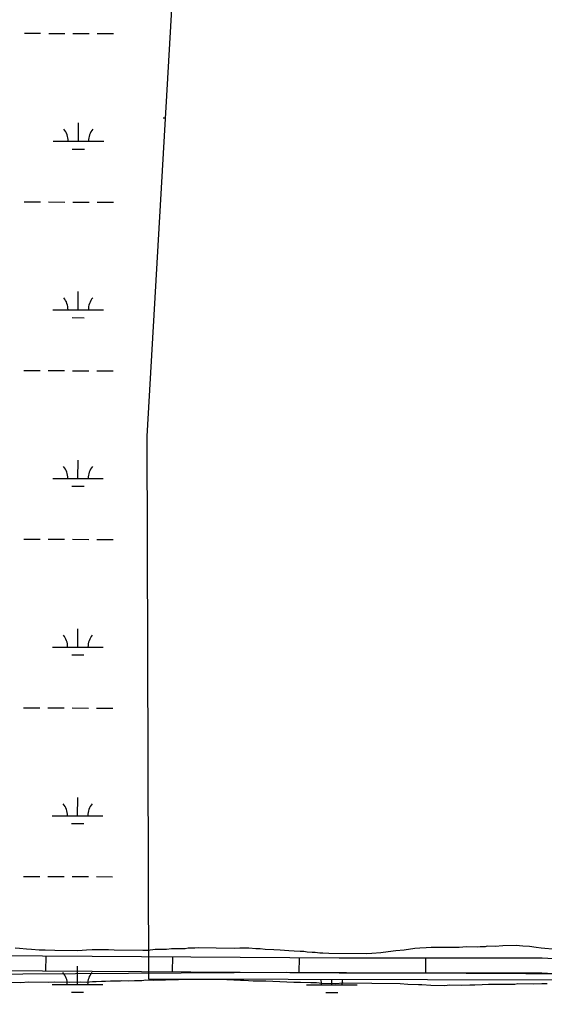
# Model space of a CAD drawing. Extents: x 3148686 to 3186545, y 916144 to 941516.
# Drawn here: x 3182221 to 3183257, y 935013 to 936933 of the extents above; entities that cross this region are included whole.
import ezdxf

# ---------------------------------------------------------------- set-up
doc = ezdxf.new("R2010")
doc.units = 0
for name, color, linetype in [('V-ROAD-CNTR', 7, 'Continuous'), ('V-SITE-VEGE', 7, 'Continuous'), ('V-TOPO-SHOR', 7, 'Continuous'), ('V-WETL-SWMP', 7, 'Continuous')]:
    doc.layers.add(name, color=color, linetype=linetype)

msp = doc.modelspace()

# ---------------------------------------------------------------- linework, layer by layer
at = {"layer": 'V-ROAD-CNTR'}
for p, q in [((3182272.7, 935085.6), (3182272.5, 935055.6)), ((3182522.7, 935084), (3182522.5, 935054)), ((3182772.7, 935082.3), (3182772.5, 935052.3)), ((3183022.6, 935081.8), (3183022.6, 935051.8))]:
    msp.add_line(p, q, dxfattribs=at)
for points in [[(3182168, 935086.3), (3182851.9, 935081.8), (3183252.7, 935081.9), (3183387.4, 935074), (3183589.6, 935074.8), (3183778, 935076.3), (3184278.1, 935082.8)], [(3182168, 935056.3), (3182851.8, 935051.8), (3183251.8, 935051.9), (3183386.6, 935044), (3183589.7, 935044.8), (3183778.3, 935046.3), (3184278.5, 935052.9)]]:
    msp.add_lwpolyline(points, dxfattribs=at)
at = {"layer": 'V-SITE-VEGE'}
for p, q in [((3182221.1, 935100.1), (3182212.4, 935100.7)), ((3182234.9, 935098.8), (3182221.1, 935100.1)), ((3182244.8, 935098.1), (3182234.9, 935098.8)), ((3182259.8, 935096.8), (3182244.8, 935098.1)), ((3182364.5, 935097.4), (3182353.5, 935097)), ((3182396.8, 935097.1), (3182364.5, 935097.4)), ((3182488.8, 935097.9), (3182474.3, 935096.3)), ((3182497.5, 935097.8), (3182488.8, 935097.9)), ((3182504.4, 935098.3), (3182497.5, 935097.8)), ((3182511.4, 935098.2), (3182504.4, 935098.3)), ((3182521.2, 935099.3), (3182511.4, 935098.2)), ((3182538, 935099.1), (3182521.2, 935099.3)), ((3182547.8, 935099.6), (3182538, 935099.1)), ((3182553.6, 935100.7), (3182547.8, 935099.6)), ((3182566.9, 935100.5), (3182553.6, 935100.7)), ((3182573.3, 935101), (3182566.9, 935100.5)), ((3182645, 935100.3), (3182573.3, 935101)), ((3182656, 935100.8), (3182645, 935100.3)), ((3182673.3, 935100.6), (3182656, 935100.8)), ((3182687.2, 935099.3), (3182673.3, 935100.6)), ((3182695.9, 935099.2), (3182687.2, 935099.3)), ((3182705.7, 935097.9), (3182695.9, 935099.2)), ((3182723, 935097.2), (3182705.7, 935097.9)), ((3182735.2, 935097), (3182723, 935097.2)), ((3183001.2, 935100.1), (3182980.4, 935096.8)), ((3183011, 935100.6), (3183001.2, 935100.1)), ((3183023.8, 935101), (3183011, 935100.6)), ((3183033.6, 935102.1), (3183023.8, 935101)), ((3183060.8, 935101.8), (3183033.6, 935102.1)), ((3183078.1, 935102.2), (3183060.8, 935101.8)), ((3183088.6, 935102.1), (3183078.1, 935102.2)), ((3183103, 935103.1), (3183088.6, 935102.1)), ((3183124.4, 935102.8), (3183103, 935103.1)), ((3183130.2, 935103.4), (3183124.4, 935102.8)), ((3183140, 935103.3), (3183130.2, 935103.4)), ((3183144.1, 935104.4), (3183140, 935103.3)), ((3183159.7, 935104.2), (3183144.1, 935104.4)), ((3183175.3, 935105.2), (3183159.7, 935104.2)), ((3183201.4, 935106.1), (3183175.3, 935105.2)), ((3183214.7, 935104.8), (3183201.4, 935106.1)), ((3183227.4, 935104.1), (3183214.7, 935104.8)), ((3183240.7, 935102.2), (3183227.4, 935104.1)), ((3183251, 935100.4), (3183240.7, 935102.2)), ((3183280.5, 935097.8), (3183251, 935100.4)), ((3182271.3, 935096.7), (3182259.8, 935096.8)), ((3182290.4, 935095.9), (3182271.3, 935096.7)), ((3182336.1, 935095.4), (3182290.4, 935095.9)), ((3182353.5, 935097), (3182336.1, 935095.4)), ((3182407.8, 935096.4), (3182396.8, 935097.1)), ((3182464.5, 935095.8), (3182407.8, 935096.4)), ((3182474.3, 935096.3), (3182464.5, 935095.8)), ((3182752.5, 935095.7), (3182735.2, 935097)), ((3182762.9, 935095), (3182752.5, 935095.7)), ((3182775, 935094.3), (3182762.9, 935095)), ((3182782, 935094.3), (3182775, 935094.3)), ((3182788.9, 935093), (3182782, 935094.3)), ((3182798.7, 935092.3), (3182788.9, 935093)), ((3182804.5, 935092.3), (3182798.7, 935092.3)), ((3182813.7, 935091), (3182804.5, 935092.3)), ((3182819.5, 935091), (3182813.7, 935091)), ((3182831.7, 935090.3), (3182819.5, 935091)), ((3182906.8, 935089.5), (3182831.7, 935090.3)), ((3182916.7, 935090), (3182906.8, 935089.5)), ((3182934, 935091.5), (3182916.7, 935090)), ((3182948.5, 935093.1), (3182934, 935091.5)), ((3182964.1, 935095.3), (3182948.5, 935093.1)), ((3182980.4, 935096.8), (3182964.1, 935095.3)), ((3182223.4, 935032.3), (3182152.2, 935033)), ((3182238.4, 935033.3), (3182223.4, 935032.3)), ((3182277.2, 935032.9), (3182238.4, 935033.3)), ((3182290.5, 935033.3), (3182277.2, 935032.9)), ((3182320.5, 935033), (3182290.5, 935033.3)), ((3182341.4, 935033.3), (3182320.5, 935033)), ((3182352.9, 935033.2), (3182341.4, 935033.3)), ((3182365.1, 935034.3), (3182352.9, 935033.2)), ((3182372, 935034.2), (3182365.1, 935034.3)), ((3182383, 935034.6), (3182372, 935034.2)), ((3182390.5, 935034.6), (3182383, 935034.6)), ((3182400.4, 935035.6), (3182390.5, 935034.6)), ((3182420, 935035.4), (3182400.4, 935035.6)), ((3182422.9, 935036), (3182420, 935035.4)), ((3182436.8, 935035.8), (3182422.9, 935036)), ((3182447.8, 935036.3), (3182436.8, 935035.8)), ((3182462.3, 935036.1), (3182447.8, 935036.3)), ((3182470.4, 935037.2), (3182462.3, 935036.1)), ((3182485.4, 935037.1), (3182470.4, 935037.2)), ((3182494.1, 935037.5), (3182485.4, 935037.1)), ((3182509.1, 935037.4), (3182494.1, 935037.5)), ((3182519.5, 935038.4), (3182509.1, 935037.4)), ((3182535.1, 935038.3), (3182519.5, 935038.4)), ((3182543.8, 935038.8), (3182535.1, 935038.3)), ((3182630, 935037.9), (3182543.8, 935038.8)), ((3182657.2, 935037), (3182630, 935037.9)), ((3182663.5, 935036.9), (3182657.2, 935037)), ((3182682, 935035.6), (3182663.5, 935036.9)), ((3182707.5, 935035.3), (3182682, 935035.6)), ((3182762.4, 935033), (3182707.5, 935035.3)), ((3182775.7, 935032.9), (3182762.4, 935033)), ((3182795.9, 935032.1), (3182775.7, 935032.9)), ((3182807.5, 935032), (3182795.9, 935032.1)), ((3182817.9, 935030.7), (3182807.5, 935032)), ((3182843.9, 935030.5), (3182817.9, 935030.7)), ((3182860.7, 935031.4), (3182843.9, 935030.5)), ((3182972.3, 935030.3), (3182860.7, 935031.4)), ((3182987.3, 935029), (3182972.3, 935030.3)), ((3183008.7, 935028.2), (3182987.3, 935029)), ((3183015, 935028.1), (3183008.7, 935028.2)), ((3183033, 935026.8), (3183015, 935028.1)), ((3183060.1, 935026.5), (3183033, 935026.8)), ((3183070.5, 935027.5), (3183060.1, 935026.5)), ((3183094.3, 935027.3), (3183070.5, 935027.5)), ((3183109.9, 935027.7), (3183094.3, 935027.3)), ((3183119.7, 935027.6), (3183109.9, 935027.7)), ((3183134.2, 935028.6), (3183119.7, 935027.6)), ((3183146.9, 935029), (3183134.2, 935028.6)), ((3183167.1, 935028.8), (3183146.9, 935029)), ((3183179.3, 935029.3), (3183167.1, 935028.8)), ((3183198.9, 935029.1), (3183179.3, 935029.3)), ((3183204.7, 935030.2), (3183198.9, 935029.1)), ((3183236, 935029.9), (3183204.7, 935030.2)), ((3183252.2, 935030.3), (3183236, 935029.9)), ((3183262.6, 935030.2), (3183252.2, 935030.3))]:
    msp.add_line(p, q, dxfattribs=at)
at = {"layer": 'V-TOPO-SHOR'}
msp.add_lwpolyline([(3180871.1, 935041.2), (3182748.9, 935053.5), (3184282.6, 935044.7)], dxfattribs=at)
at = {"layer": 'V-WETL-SWMP'}
for p, q in [((3182473.2, 936110.4), (3182594.5, 938234.9)), ((3182473.2, 936110.4), (3182594.5, 938234.9)), ((3182230.5, 936905.2), (3182262.5, 936905.2)), ((3182278.5, 936905.1), (3182310.5, 936905.1)), ((3182326.5, 936905.1), (3182358.5, 936905)), ((3182374.5, 936905), (3182406.5, 936905)), ((3182504.2, 936738.7), (3182509.1, 936738.7)), ((3182337.1, 936692.5), (3182337.2, 936728.5)), ((3182287.1, 936692.5), (3182387.1, 936692.4)), ((3182325.1, 936677), (3182349.1, 936677)), ((3182230.2, 936572.5), (3182262.2, 936572.5)), ((3182278.2, 936572.5), (3182310.2, 936572.4)), ((3182326.2, 936572.4), (3182358.2, 936572.4)), ((3182374.2, 936572.4), (3182406.2, 936572.3)), ((3182336.8, 936359.8), (3182336.8, 936395.8)), ((3182286.8, 936359.8), (3182386.8, 936359.7)), ((3182324.8, 936344.4), (3182348.8, 936344.3)), ((3182229.8, 936239.8), (3182261.8, 936239.8)), ((3182277.8, 936239.8), (3182309.8, 936239.8)), ((3182325.8, 936239.7), (3182357.8, 936239.7)), ((3182373.8, 936239.7), (3182405.8, 936239.6)), ((3182476.4, 935039.2), (3182473.2, 936110.4)), ((3182476.4, 935039.2), (3182473.2, 936110.4)), ((3182336.4, 936027.1), (3182336.5, 936063.1)), ((3182286.4, 936027.2), (3182386.4, 936027.1)), ((3182324.4, 936011.7), (3182348.4, 936011.7)), ((3182229.5, 935907.2), (3182261.5, 935907.1)), ((3182277.5, 935907.1), (3182309.5, 935907.1)), ((3182325.5, 935907.1), (3182357.5, 935907)), ((3182373.5, 935907), (3182405.5, 935907)), ((3182336.1, 935694.4), (3182336.1, 935730.4)), ((3182286.1, 935694.5), (3182386.1, 935694.4)), ((3182324.1, 935679), (3182348.1, 935679)), ((3182229.1, 935574.5), (3182261.1, 935574.5)), ((3182277.1, 935574.4), (3182309.1, 935574.4)), ((3182325.1, 935574.4), (3182357.1, 935574.3)), ((3182373.1, 935574.3), (3182405.1, 935574.3)), ((3182335.7, 935361.8), (3182335.8, 935397.8)), ((3182285.7, 935361.8), (3182385.7, 935361.7)), ((3182323.7, 935346.4), (3182347.7, 935346.3)), ((3182228.8, 935241.8), (3182260.8, 935241.8)), ((3182276.8, 935241.8), (3182308.8, 935241.7)), ((3182324.8, 935241.7), (3182356.8, 935241.7)), ((3182372.8, 935241.7), (3182404.8, 935241.6)), ((3182335.4, 935029.1), (3182335.4, 935065.1)), ((3182285.4, 935029.1), (3182385.4, 935029)), ((3183814.6, 935036.9), (3182476.4, 935039.2)), ((3183814.6, 935036.9), (3182476.4, 935039.2)), ((3182787.3, 935028.6), (3182887.3, 935028.5)), ((3182837.3, 935028.6), (3182837.3, 935038.5)), ((3182323.4, 935013.7), (3182347.4, 935013.6)), ((3182825.3, 935013.1), (3182849.3, 935013.1))]:
    msp.add_line(p, q, dxfattribs=at)
for centre, start, end in [((3182281.9, 936693), 359.1678, 40.7115), ((3182392.4, 936692.9), 139.1678, 180.7115), ((3182281.5, 936360.3), 359.1678, 40.7115), ((3182392, 936360.2), 139.1678, 180.7115), ((3182281.2, 936027.7), 359.1678, 40.7115), ((3182391.7, 936027.5), 139.1678, 180.7115), ((3182280.8, 935695), 359.1678, 40.7115), ((3182391.3, 935694.9), 139.1678, 180.7115), ((3182280.5, 935362.3), 359.1678, 40.7115), ((3182391, 935362.2), 139.1678, 180.7115), ((3182280.1, 935029.6), 359.1678, 40.7115), ((3182390.6, 935029.5), 139.1678, 180.7115), ((3182782, 935029.1), 359.1678, 15.6093), ((3182892.5, 935029), 164.3156, 180.7115)]:
    msp.add_arc(centre, 35.2, start, end, dxfattribs=at)

doc.saveas('drawing.dxf')
